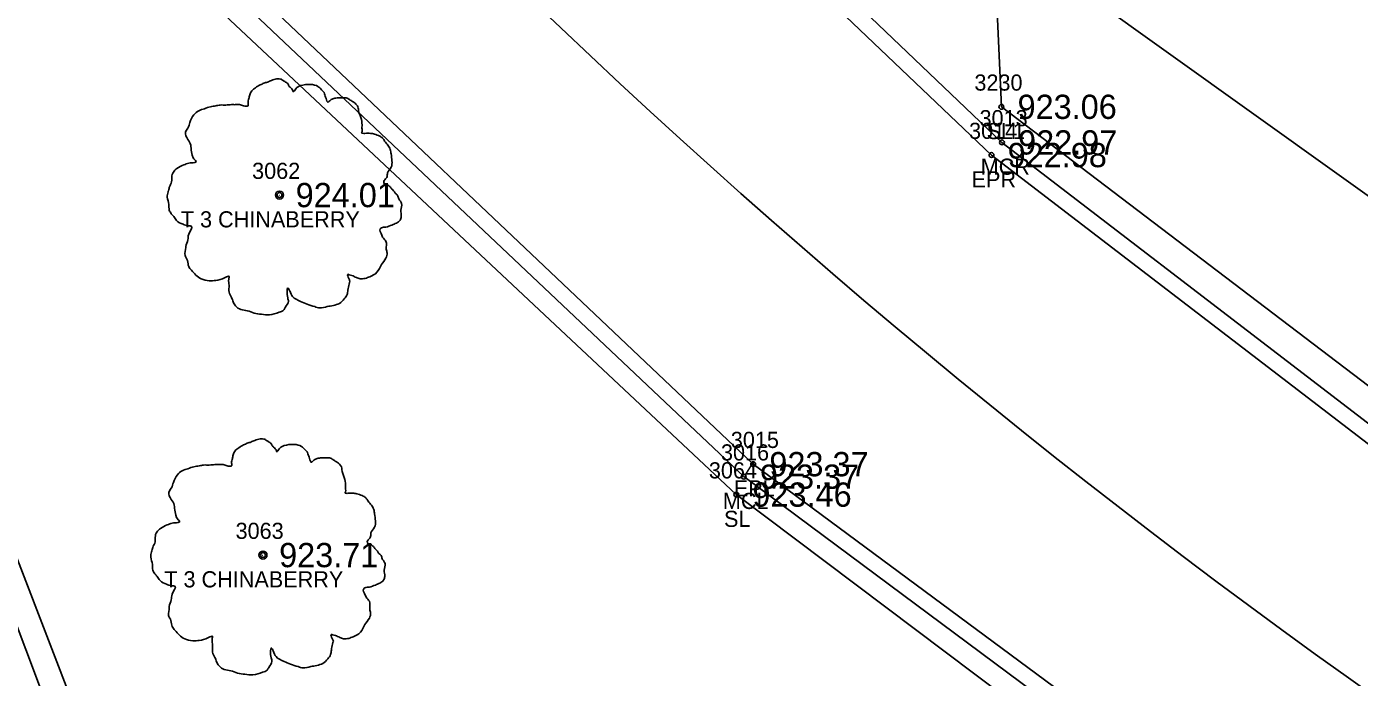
# Model space of a CAD drawing. Extents: x 1575382 to 1578175, y 1099175 to 1101955.
# Drawn here: x 1576914.7 to 1576997.2, y 1100830.2 to 1100870.5 of the extents above; entities that cross this region are included whole.
import ezdxf

# ---------------------------------------------------------------- set-up
doc = ezdxf.new("R2010")
doc.units = 0
for name, color, linetype in [('RD_EX_Conc', 7, 'Continuous'), ('RD_EX_Conc_txCode', 7, 'Continuous'), ('RD_EX_Road', 7, 'Continuous'), ('RD_EX_Road_txCode', 7, 'Continuous'), ('RD_EX_TX_Conc_ELEV', 7, 'Continuous'), ('RD_EX_TX_Road_ELEV', 7, 'Continuous'), ('RD_EX_TX_VEG_ELEV', 7, 'Continuous'), ('RD_EX_UT', 7, 'Continuous'), ('RD_EX_VEG', 7, 'Continuous'), ('RD_EX_VEG_txCode', 7, 'Continuous'), ('RD_HC_Cl', 7, 'Continuous'), ('RD_SMD_Locator', 7, 'Continuous')]:
    doc.layers.add(name, color=color, linetype=linetype)

msp = doc.modelspace()

# ---------------------------------------------------------------- linework, layer by layer
at = {"layer": 'RD_EX_Conc'}
for points in [[(1577061.066, 1100806.234), (1577014.096, 1100833.352), (1576975.058, 1100863.303), (1576939.512, 1100897.242), (1576908.218, 1100933.822), (1576881.099, 1100974.578), (1576859.041, 1101017.292), (1576841.041, 1101063.527), (1576828.933, 1101110.765), (1576816.791, 1101158.901)], [(1577043.777, 1100776.098), (1576999.879, 1100812.296), (1576959.091, 1100842.628), (1576920.948, 1100878.726), (1576886.666, 1100919.361), (1576858.724, 1100961.136), (1576834.43, 1101008.647), (1576816.373, 1101055.231), (1576803.494, 1101104.71), (1576791.52, 1101152.573)], [(1576994.545, 1100756.094), (1576981.067, 1100760.836), (1576960.358, 1100768.356), (1576964.872, 1100772.79), (1576933.563, 1100809.105), (1576928.447, 1100805.273), (1576916.39, 1100827.45), (1576902.893, 1100863.242), (1576882.426, 1100894.493), (1576865.128, 1100911.461), (1576867.148, 1100913.94), (1576860.658, 1100918.876), (1576858.731, 1100916.397), (1576840.146, 1100929.986), (1576841.902, 1100932.536), (1576835.732, 1100937.484), (1576833.918, 1100935.066), (1576817.027, 1100950.676)]]:
    msp.add_lwpolyline(points, dxfattribs=at)
at = {"layer": 'RD_EX_Road'}
for points in [[(1577060.606, 1100805.432), (1577013.537, 1100832.507), (1576974.41, 1100862.521), (1576938.821, 1100896.441), (1576907.275, 1100933.28), (1576880.287, 1100973.975), (1576858.202, 1101016.828), (1576840.123, 1101063.131), (1576827.927, 1101110.583), (1576815.842, 1101158.489)], [(1576898.125, 1100449.597), (1576900.298, 1100453.323), (1576908.44, 1100470.191), (1576911.626, 1100476.811), (1576915.143, 1100482.86), (1576932.491, 1100514.031), (1576964.319, 1100571.231), (1576981.085, 1100601.291), (1577005.143, 1100644.548), (1577029.514, 1100688.699), (1577055.929, 1100735.941), (1577058.213, 1100744.654), (1577059.154, 1100754.07), (1577057.45, 1100760.722), (1577053.131, 1100767.877), (1577044.533, 1100776.687), (1577044.533, 1100776.687), (1577000.541, 1100813.123), (1576959.676, 1100843.401), (1576921.642, 1100879.474), (1576887.689, 1100919.798), (1576859.542, 1100961.835), (1576835.397, 1101008.919), (1576817.257, 1101055.711)]]:
    msp.add_lwpolyline(points, dxfattribs=at)
at = {"layer": 'RD_EX_UT'}
msp.add_lwpolyline([(1576697.982, 1101074.318), (1577079.486, 1100801.524), (1576931.929, 1100529.296), (1577183.503, 1100413.666)], dxfattribs=at)
at = {"layer": 'RD_EX_VEG'}
for points in [[(1576823.907, 1101161.244), (1576835.181, 1101111.009), (1576847.368, 1101072.746), (1576888.665, 1101041.707), (1576913.762, 1100995.867), (1576945.147, 1100967.302), (1576973.299, 1100933.425), (1576973.63, 1100896.298), (1576975.024, 1100865.506), (1577014.084, 1100835.799), (1577056.225, 1100809.989)], [(1576815.034, 1101055.099), (1576833.721, 1101006.581), (1576857.566, 1100960.375), (1576886.692, 1100916.883), (1576920.078, 1100877.681), (1576958.628, 1100841.518), (1576999.237, 1100810.946), (1577044.614, 1100772.82), (1577027.667, 1100742.339), (1577009.85, 1100750.508), (1576988.317, 1100759.291), (1576965.743, 1100773.629), (1576933.976, 1100810.235), (1576917.815, 1100828.049), (1576903.899, 1100864.233), (1576883.403, 1100895.406), (1576864.834, 1100917.249), (1576817.517, 1100956.766)]]:
    msp.add_lwpolyline(points, dxfattribs=at)
for centre, radius in [((1576930.38, 1100860.046), 0.25), ((1576930.367, 1100860.027), 0.0001), ((1576929.357, 1100837.777), 0.25), ((1576929.344, 1100837.758), 0.0001)]:
    msp.add_circle(centre, radius, dxfattribs=at)
for points in [[(1576930.512, 1100867.213), (1576930.212, 1100867.238), (1576929.887, 1100867.138), (1576929.637, 1100867.038), (1576929.412, 1100866.963), (1576929.187, 1100866.863), (1576928.887, 1100866.689), (1576928.663, 1100866.489), (1576928.538, 1100866.239), (1576928.488, 1100866.014), (1576928.438, 1100865.739), (1576928.438, 1100865.564), (1576928.313, 1100865.539), (1576928.163, 1100865.564), (1576927.913, 1100865.639), (1576927.663, 1100865.639), (1576927.413, 1100865.639), (1576927.063, 1100865.614), (1576926.713, 1100865.614), (1576926.439, 1100865.564), (1576926.114, 1100865.514), (1576925.739, 1100865.389), (1576925.389, 1100865.264), (1576925.089, 1100865.014), (1576924.839, 1100864.54), (1576924.714, 1100864.19), (1576924.564, 1100863.94), (1576924.714, 1100863.49), (1576924.889, 1100863.14), (1576924.914, 1100862.94), (1576924.989, 1100862.515), (1576925.089, 1100862.291), (1576925.214, 1100862.091), (1576925.139, 1100862.066), (1576924.764, 1100862.016), (1576924.464, 1100861.916), (1576924.04, 1100861.691), (1576923.815, 1100861.466), (1576923.715, 1100861.141), (1576923.69, 1100860.791), (1576923.59, 1100860.591), (1576923.515, 1100860.316), (1576923.49, 1100860.241), (1576923.44, 1100859.917), (1576923.54, 1100859.467), (1576923.565, 1100859.117), (1576923.69, 1100858.892), (1576923.84, 1100858.717), (1576924.015, 1100858.467), (1576924.414, 1100858.242), (1576924.739, 1100858.142), (1576924.939, 1100858.117), (1576924.764, 1100857.618), (1576924.714, 1100857.268), (1576924.589, 1100856.868), (1576924.589, 1100856.793), (1576924.539, 1100856.318), (1576924.689, 1100855.993), (1576924.764, 1100855.618), (1576924.939, 1100855.394), (1576925.214, 1100855.094), (1576925.539, 1100854.869), (1576926.039, 1100854.744), (1576926.439, 1100854.769), (1576927.013, 1100854.944), (1576927.263, 1100855.019), (1576927.238, 1100854.844), (1576927.263, 1100854.469), (1576927.263, 1100854.044), (1576927.413, 1100853.719), (1576927.513, 1100853.444), (1576927.663, 1100853.194), (1576927.988, 1100852.97), (1576928.388, 1100852.895), (1576928.812, 1100852.745), (1576929.262, 1100852.67), (1576929.762, 1100852.645), (1576930.362, 1100852.795), (1576930.637, 1100852.92), (1576930.737, 1100853.095), (1576930.937, 1100853.469), (1576930.887, 1100853.694), (1576930.912, 1100854.294), (1576931.011, 1100854.119), (1576931.186, 1100853.769), (1576931.686, 1100853.469), (1576932.086, 1100853.294), (1576932.561, 1100853.144), (1576932.861, 1100853.07), (1576933.335, 1100853.144), (1576933.71, 1100853.219), (1576934.085, 1100853.344), (1576934.385, 1100853.619), (1576934.56, 1100853.894), (1576934.61, 1100854.169), (1576934.685, 1100854.544), (1576934.735, 1100854.719)], [(1576934.735, 1100854.719), (1576934.66, 1100854.894), (1576934.61, 1100855.144), (1576934.685, 1100855.119), (1576934.86, 1100855.069), (1576935.135, 1100854.944), (1576935.36, 1100854.869), (1576935.684, 1100854.894), (1576935.959, 1100854.994), (1576936.409, 1100855.269), (1576936.684, 1100855.743), (1576936.959, 1100856.143), (1576937.034, 1100856.468), (1576936.984, 1100856.693), (1576936.959, 1100857.193), (1576936.759, 1100857.443), (1576936.709, 1100857.568), (1576936.609, 1100857.967), (1576936.684, 1100858.017), (1576936.959, 1100858.067), (1576937.334, 1100858.192), (1576937.609, 1100858.317), (1576937.834, 1100858.492), (1576937.908, 1100858.717), (1576937.884, 1100859.117), (1576937.933, 1100859.517), (1576937.859, 1100859.667), (1576937.759, 1100859.817), (1576937.684, 1100860.017), (1576937.534, 1100860.166), (1576937.434, 1100860.316), (1576937.334, 1100860.416), (1576937.209, 1100860.566), (1576937.034, 1100860.691), (1576936.884, 1100860.741), (1576936.834, 1100860.891), (1576936.984, 1100861.091), (1576937.034, 1100861.191), (1576937.059, 1100861.416), (1576937.284, 1100861.766), (1576937.334, 1100862.166), (1576937.284, 1100862.59), (1576937.234, 1100862.865), (1576937.084, 1100863.14), (1576936.884, 1100863.39), (1576936.759, 1100863.565), (1576936.584, 1100863.69), (1576936.259, 1100863.815), (1576936.009, 1100863.865), (1576935.659, 1100863.865), (1576935.46, 1100863.915), (1576935.485, 1100863.965), (1576935.485, 1100864.115), (1576935.485, 1100864.39), (1576935.41, 1100864.839), (1576935.26, 1100865.339), (1576935.26, 1100865.364), (1576935.16, 1100865.614), (1576934.935, 1100865.814), (1576934.76, 1100865.914), (1576934.56, 1100866.039), (1576934.31, 1100866.064), (1576934.01, 1100866.064), (1576933.735, 1100866.014), (1576933.535, 1100865.914), (1576933.36, 1100865.789), (1576933.285, 1100865.939), (1576933.186, 1100866.239), (1576933.136, 1100866.389), (1576932.986, 1100866.564), (1576932.761, 1100866.764), (1576932.311, 1100866.888), (1576931.686, 1100866.814), (1576931.386, 1100866.614), (1576931.236, 1100866.439), (1576931.186, 1100866.564), (1576930.986, 1100866.764), (1576930.887, 1100866.938), (1576930.712, 1100867.063), (1576930.562, 1100867.163), (1576930.462, 1100867.213)], [(1576929.489, 1100844.944), (1576929.189, 1100844.969), (1576928.864, 1100844.869), (1576928.614, 1100844.769), (1576928.389, 1100844.694), (1576928.164, 1100844.594), (1576927.865, 1100844.42), (1576927.64, 1100844.22), (1576927.515, 1100843.97), (1576927.465, 1100843.745), (1576927.415, 1100843.47), (1576927.415, 1100843.295), (1576927.29, 1100843.27), (1576927.14, 1100843.295), (1576926.89, 1100843.37), (1576926.64, 1100843.37), (1576926.39, 1100843.37), (1576926.04, 1100843.345), (1576925.69, 1100843.345), (1576925.416, 1100843.295), (1576925.091, 1100843.245), (1576924.716, 1100843.12), (1576924.366, 1100842.995), (1576924.066, 1100842.745), (1576923.816, 1100842.271), (1576923.691, 1100841.921), (1576923.541, 1100841.671), (1576923.691, 1100841.221), (1576923.866, 1100840.871), (1576923.891, 1100840.671), (1576923.966, 1100840.246), (1576924.066, 1100840.022), (1576924.191, 1100839.822), (1576924.116, 1100839.797), (1576923.741, 1100839.747), (1576923.441, 1100839.647), (1576923.017, 1100839.422), (1576922.792, 1100839.197), (1576922.692, 1100838.872), (1576922.667, 1100838.522), (1576922.567, 1100838.322), (1576922.492, 1100838.047), (1576922.467, 1100837.972), (1576922.417, 1100837.648), (1576922.517, 1100837.198), (1576922.542, 1100836.848), (1576922.667, 1100836.623), (1576922.817, 1100836.448), (1576922.992, 1100836.198), (1576923.391, 1100835.973), (1576923.716, 1100835.873), (1576923.916, 1100835.848), (1576923.741, 1100835.349), (1576923.691, 1100834.999), (1576923.566, 1100834.599), (1576923.566, 1100834.524), (1576923.516, 1100834.049), (1576923.666, 1100833.724), (1576923.741, 1100833.349), (1576923.916, 1100833.125), (1576924.191, 1100832.825), (1576924.516, 1100832.6), (1576925.016, 1100832.475), (1576925.416, 1100832.5), (1576925.99, 1100832.675), (1576926.24, 1100832.75), (1576926.215, 1100832.575), (1576926.24, 1100832.2), (1576926.24, 1100831.775), (1576926.39, 1100831.45), (1576926.49, 1100831.175), (1576926.64, 1100830.925), (1576926.965, 1100830.701), (1576927.365, 1100830.626), (1576927.79, 1100830.476), (1576928.239, 1100830.401), (1576928.739, 1100830.376), (1576929.339, 1100830.526), (1576929.614, 1100830.651), (1576929.714, 1100830.826), (1576929.914, 1100831.2), (1576929.864, 1100831.425), (1576929.889, 1100832.025), (1576929.989, 1100831.85), (1576930.164, 1100831.5), (1576930.663, 1100831.2), (1576931.063, 1100831.025), (1576931.538, 1100830.875), (1576931.838, 1100830.801), (1576932.313, 1100830.875), (1576932.687, 1100830.95), (1576933.062, 1100831.075), (1576933.362, 1100831.35), (1576933.537, 1100831.625), (1576933.587, 1100831.9), (1576933.662, 1100832.275), (1576933.712, 1100832.45)], [(1576933.712, 1100832.45), (1576933.637, 1100832.625), (1576933.587, 1100832.875), (1576933.662, 1100832.85), (1576933.837, 1100832.8), (1576934.112, 1100832.675), (1576934.337, 1100832.6), (1576934.662, 1100832.625), (1576934.936, 1100832.725), (1576935.386, 1100833), (1576935.661, 1100833.474), (1576935.936, 1100833.874), (1576936.011, 1100834.199), (1576935.961, 1100834.424), (1576935.936, 1100834.924), (1576935.736, 1100835.174), (1576935.686, 1100835.299), (1576935.586, 1100835.698), (1576935.661, 1100835.748), (1576935.936, 1100835.798), (1576936.311, 1100835.923), (1576936.586, 1100836.048), (1576936.811, 1100836.223), (1576936.886, 1100836.448), (1576936.861, 1100836.848), (1576936.911, 1100837.248), (1576936.836, 1100837.398), (1576936.736, 1100837.548), (1576936.661, 1100837.748), (1576936.511, 1100837.897), (1576936.411, 1100838.047), (1576936.311, 1100838.147), (1576936.186, 1100838.297), (1576936.011, 1100838.422), (1576935.861, 1100838.472), (1576935.811, 1100838.622), (1576935.961, 1100838.822), (1576936.011, 1100838.922), (1576936.036, 1100839.147), (1576936.261, 1100839.497), (1576936.311, 1100839.897), (1576936.261, 1100840.321), (1576936.211, 1100840.596), (1576936.061, 1100840.871), (1576935.861, 1100841.121), (1576935.736, 1100841.296), (1576935.561, 1100841.421), (1576935.236, 1100841.546), (1576934.986, 1100841.596), (1576934.637, 1100841.596), (1576934.437, 1100841.646), (1576934.462, 1100841.696), (1576934.462, 1100841.846), (1576934.462, 1100842.121), (1576934.387, 1100842.57), (1576934.237, 1100843.07), (1576934.237, 1100843.095), (1576934.137, 1100843.345), (1576933.912, 1100843.545), (1576933.737, 1100843.645), (1576933.537, 1100843.77), (1576933.287, 1100843.795), (1576932.987, 1100843.795), (1576932.712, 1100843.745), (1576932.512, 1100843.645), (1576932.338, 1100843.52), (1576932.263, 1100843.67), (1576932.163, 1100843.97), (1576932.113, 1100844.12), (1576931.963, 1100844.295), (1576931.738, 1100844.495), (1576931.288, 1100844.619), (1576930.663, 1100844.545), (1576930.363, 1100844.345), (1576930.213, 1100844.17), (1576930.164, 1100844.295), (1576929.964, 1100844.495), (1576929.864, 1100844.669), (1576929.689, 1100844.794), (1576929.539, 1100844.894), (1576929.439, 1100844.944)]]:
    msp.add_spline(points, degree=3, dxfattribs=at)
at = {"layer": 'RD_HC_Cl'}
msp.add_arc((1577257.909, 1101196.452), 450, 194.10128, 235.13175, dxfattribs=at)
at = {"layer": 'RD_SMD_Locator'}
for centre in [(1576975.024, 1100865.506), (1576975.058, 1100863.303), (1576974.41, 1100862.521), (1576930.38, 1100860.046), (1576959.676, 1100843.401), (1576959.091, 1100842.628), (1576958.628, 1100841.518), (1576929.357, 1100837.777)]:
    msp.add_circle(centre, 0.15, dxfattribs=at)

# ---------------------------------------------------------------- texts
at = {"layer": 'RD_EX_Conc_txCode'}
for s, p in [('3013', (1576973.672, 1100864.303)), ('MCR', (1576973.743, 1100861.303)), ('3016', (1576957.682, 1100843.628)), ('MCL', (1576957.8, 1100840.628))]:
    msp.add_text(s, height=1, dxfattribs=at).set_placement(p)
at = {"layer": 'RD_EX_Road_txCode'}
for s, p in [('3014', (1576973.024, 1100863.521)), ('EPR', (1576973.181, 1100860.521)), ('3015', (1576958.291, 1100844.401)), ('EPL', (1576958.472, 1100841.401))]:
    msp.add_text(s, height=1, dxfattribs=at).set_placement(p)
at = {"layer": 'RD_EX_TX_Conc_ELEV'}
for s, p in [('922.97', (1576976.058, 1100862.553)), ('923.37', (1576960.091, 1100841.878))]:
    msp.add_text(s, height=1.5, dxfattribs=at).set_placement(p)
at = {"layer": 'RD_EX_TX_Road_ELEV'}
for s, p in [('922.98', (1576975.41, 1100861.771)), ('923.37', (1576960.676, 1100842.651))]:
    msp.add_text(s, height=1.5, dxfattribs=at).set_placement(p)
at = {"layer": 'RD_EX_TX_VEG_ELEV'}
for s, p in [('923.06', (1576976.024, 1100864.756)), ('924.01', (1576931.38, 1100859.296)), ('923.46', (1576959.628, 1100840.768)), ('923.71', (1576930.357, 1100837.027))]:
    msp.add_text(s, height=1.5, dxfattribs=at).set_placement(p)
at = {"layer": 'RD_EX_VEG_txCode'}
for s, p in [('3230', (1576973.355, 1100866.506)), ('SL1', (1576974.103, 1100863.506)), ('3062', (1576928.687, 1100861.046)), ('T 3 CHINABERRY', (1576924.277, 1100858.046)), ('3064', (1576956.935, 1100842.518)), ('SL', (1576957.872, 1100839.518)), ('3063', (1576927.664, 1100838.777)), ('T 3 CHINABERRY', (1576923.255, 1100835.777))]:
    msp.add_text(s, height=1, dxfattribs=at).set_placement(p)

doc.saveas('drawing.dxf')
